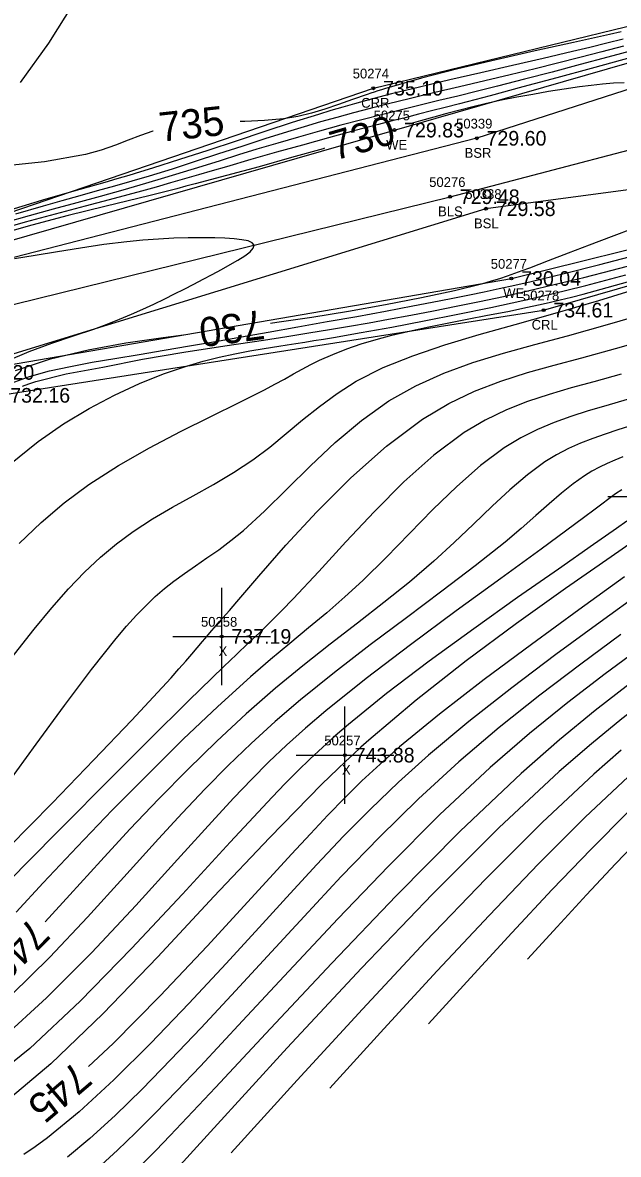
# Model space of a CAD drawing. Extents: x 1378535 to 1380697, y 997729 to 1000024.
# Drawn here: x 1379871.5 to 1379932.6, y 999094.4 to 999210.4 of the extents above; entities that cross this region are included whole.
import ezdxf

# ---------------------------------------------------------------- set-up
doc = ezdxf.new("R2010")
doc.units = 0
for name, color, linetype in [('RD_DTM_BkLn1', 7, 'Continuous'), ('RD_DTM_BkLn2', 7, 'Continuous'), ('RD_DTM_BkLn_txCode', 7, 'Continuous'), ('RD_DTM_Major1', 7, 'Continuous'), ('RD_DTM_Major1_Lbl', 7, 'Continuous'), ('RD_DTM_Minor1', 7, 'Continuous'), ('RD_EX_H2O', 7, 'Continuous'), ('RD_EX_H2O_txCode', 7, 'Continuous'), ('RD_EX_Misc', 7, 'Continuous'), ('RD_EX_Misc_txCode', 7, 'Continuous'), ('RD_EX_TX_H2O_ELEV', 7, 'Continuous'), ('RD_EX_TX_Misc_ELEV', 7, 'Continuous'), ('RD_SMD_Locator', 7, 'Continuous')]:
    doc.layers.add(name, color=color, linetype=linetype)

msp = doc.modelspace()

# ---------------------------------------------------------------- linework, layer by layer
at = {"layer": 'RD_DTM_BkLn1'}
msp.add_lwpolyline([(1379671.07, 998947.91), (1379694.88, 998967.78), (1379723.44, 999002.45), (1379771.26, 999073.04), (1379827.63, 999138.86), (1379861.25, 999179.2), (1379915.36, 999192.54), (1379973.26, 999207.68), (1380032.71, 999223.02), (1380054.7, 999270.26), (1380073.86, 999314.52)], dxfattribs=at)
at = {"layer": 'RD_DTM_BkLn2'}
for points in [[(1380068.12, 999316.65), (1380049.66, 999274.82), (1380028.51, 999225.03), (1379966.47, 999214.14), (1379918.1, 999198.53), (1379857.34, 999182.9), (1379822.3, 999142.39), (1379766.35, 999075.77), (1379728.07, 999017.43), (1379693.22, 998970.73), (1379663.89, 998950.12)], [(1380081.02, 999311.46), (1380061.41, 999264.14), (1380033.8, 999220.56), (1379978.16, 999199.19), (1379919.04, 999191.31), (1379864.05, 999174.44), (1379831.3, 999133.03), (1379774.74, 999068.75), (1379734.54, 999013.54), (1379699.54, 998964.07), (1379671.77, 998943.78)]]:
    msp.add_lwpolyline(points, dxfattribs=at)
at = {"layer": 'RD_DTM_Major1'}
for points in [[(1379932.91, 999209.44), (1379931.69, 999209.17), (1379928.02, 999208.36), (1379924.09, 999207.49), (1379920.07, 999206.57), (1379916.14, 999205.63), (1379912.43, 999204.68), (1379909.13, 999203.74), (1379908.73, 999203.62), (1379908.34, 999203.5), (1379907.96, 999203.38), (1379907.59, 999203.26), (1379907.23, 999203.14), (1379906.87, 999203.02), (1379905.35, 999202.49), (1379903.91, 999201.98), (1379902.53, 999201.51), (1379901.16, 999201.1), (1379899.76, 999200.76), (1379898.29, 999200.51), (1379896.35, 999200.34), (1379894.31, 999200.26), (1379893.84, 999200.25)], [(1379933.21, 999204.21), (1379932.11, 999204.16), (1379930.97, 999204.07), (1379929.81, 999203.94), (1379928.61, 999203.79), (1379927.04, 999203.56), (1379925.44, 999203.31), (1379923.83, 999203.03), (1379922.21, 999202.73), (1379920.63, 999202.42), (1379919.1, 999202.09), (1379917.7, 999201.76), (1379916.35, 999201.42), (1379915.02, 999201.07), (1379913.69, 999200.7), (1379912.34, 999200.32), (1379911.15, 999199.97)], [(1379884.93, 999199.27), (1379884.88, 999199.26), (1379883.64, 999198.81), (1379882.38, 999198.32), (1379881.06, 999197.81), (1379879.61, 999197.31), (1379877.99, 999196.87), (1379873.78, 999196.13), (1379868.88, 999195.59)], [(1379902.5, 999197.5), (1379902.35, 999197.45), (1379899.11, 999196.55), (1379895.79, 999195.62), (1379892.46, 999194.72), (1379889.25, 999193.86), (1379888.29, 999193.61), (1379887.34, 999193.36), (1379886.4, 999193.12), (1379885.45, 999192.88), (1379884.49, 999192.64), (1379883.51, 999192.4), (1379879.96, 999191.54), (1379876.22, 999190.63), (1379872.5, 999189.62), (1379868.72, 999188.57)], [(1379896.96, 999179.57), (1379897.62, 999179.67), (1379901.18, 999180.21), (1379904.94, 999180.82), (1379908.74, 999181.49), (1379912.42, 999182.2), (1379915.8, 999182.92), (1379918.72, 999183.66), (1379919.61, 999183.92), (1379920.45, 999184.17), (1379921.24, 999184.43), (1379922, 999184.7), (1379922.76, 999184.98), (1379923.54, 999185.27), (1379925.44, 999185.99), (1379927.49, 999186.78), (1379929.66, 999187.61), (1379931.92, 999188.47), (1379934.26, 999189.35)], [(1379870.34, 999145.19), (1379872.72, 999148.24), (1379874.53, 999150.42), (1379876.24, 999152.36), (1379877.89, 999154.08), (1379879.52, 999155.61), (1379881.17, 999156.99), (1379882.87, 999158.24), (1379884.86, 999159.53), (1379886.92, 999160.74), (1379889.02, 999161.9), (1379891.12, 999163.07), (1379893.17, 999164.29), (1379895.14, 999165.59), (1379896.88, 999166.89), (1379898.56, 999168.27), (1379900.24, 999169.67), (1379901.97, 999171.06), (1379903.79, 999172.39), (1379905.75, 999173.63), (1379908.51, 999175.03), (1379911.54, 999176.25), (1379914.82, 999177.37), (1379918.33, 999178.42), (1379922.02, 999179.46), (1379925.88, 999180.54), (1379930.61, 999181.92), (1379935.35, 999183.37)], [(1379870.82, 999174.72), (1379874.42, 999175.93), (1379878.25, 999176.86), (1379882.14, 999177.57), (1379885.97, 999178.13), (1379888.03, 999178.39)], [(1379934.18, 999169.15), (1379932.57, 999168.64), (1379931.26, 999168.22), (1379929.99, 999167.78), (1379928.73, 999167.29), (1379927.5, 999166.74), (1379926.28, 999166.11), (1379925.06, 999165.36), (1379923.29, 999164.06), (1379921.5, 999162.52), (1379919.66, 999160.82), (1379917.76, 999158.99), (1379915.78, 999157.1), (1379913.69, 999155.19), (1379911.19, 999153.06), (1379908.57, 999150.95), (1379905.86, 999148.84), (1379903.08, 999146.69), (1379900.28, 999144.48), (1379897.48, 999142.18), (1379894.45, 999139.54), (1379891.46, 999136.76), (1379888.48, 999133.86), (1379885.52, 999130.84), (1379882.55, 999127.72), (1379879.58, 999124.5), (1379876.4, 999121.01), (1379873.85, 999118.24)], [(1379959.93, 999159.36), (1379958.77, 999158.47), (1379954.16, 999154.93), (1379949.63, 999151.46), (1379945.31, 999148.21), (1379942.1, 999145.85), (1379939.03, 999143.61), (1379936.01, 999141.36), (1379932.98, 999139.03), (1379929.85, 999136.48), (1379926.55, 999133.64), (1379920.36, 999127.87), (1379913.56, 999121.09), (1379906.29, 999113.51), (1379898.66, 999105.33), (1379890.79, 999096.74), (1379882.8, 999087.96)], [(1379933.23, 999153.58), (1379928.56, 999150.21), (1379923.69, 999146.66), (1379918.85, 999143.06), (1379914.27, 999139.51), (1379910.19, 999136.16), (1379908.18, 999134.4), (1379906.33, 999132.68), (1379904.57, 999130.95), (1379902.83, 999129.16), (1379901.04, 999127.25), (1379899.12, 999125.16), (1379895.02, 999120.69), (1379890.46, 999115.75), (1379885.65, 999110.67), (1379880.83, 999105.79), (1379878.29, 999103.41)]]:
    msp.add_lwpolyline(points, dxfattribs=at)
at = {"layer": 'RD_DTM_Minor1'}
for points in [[(1379876.78, 999212.41), (1379874.19, 999208.27), (1379871.31, 999204.26)], [(1379933.1, 999208.67), (1379931.42, 999208.26), (1379929.7, 999207.84), (1379927.92, 999207.41), (1379924.91, 999206.71), (1379921.75, 999205.98), (1379918.53, 999205.25), (1379915.32, 999204.51), (1379912.23, 999203.78), (1379909.34, 999203.07), (1379908.05, 999202.74), (1379906.8, 999202.41), (1379905.58, 999202.07), (1379904.36, 999201.73), (1379903.14, 999201.37), (1379901.89, 999200.98), (1379899.19, 999200.13), (1379896.36, 999199.21), (1379893.45, 999198.25), (1379890.52, 999197.28), (1379887.64, 999196.34), (1379884.87, 999195.46), (1379883.64, 999195.08), (1379882.43, 999194.72), (1379881.22, 999194.37), (1379879.99, 999194.01), (1379877.4, 999193.27), (1379873.94, 999192.28), (1379870.23, 999191.16)], [(1379936.52, 999207.52), (1379929.83, 999205.69), (1379926.31, 999204.74), (1379922.83, 999203.79), (1379919.46, 999202.89), (1379916.33, 999202.07), (1379914.87, 999201.69), (1379913.47, 999201.33), (1379912.11, 999200.99), (1379910.76, 999200.64), (1379909.41, 999200.3), (1379908.03, 999199.94), (1379905.51, 999199.28), (1379902.89, 999198.57), (1379900.22, 999197.84), (1379897.56, 999197.09), (1379894.95, 999196.35), (1379892.44, 999195.62), (1379890.98, 999195.2), (1379889.56, 999194.78), (1379888.14, 999194.36), (1379886.72, 999193.95), (1379885.25, 999193.53), (1379883.73, 999193.1), (1379880.93, 999192.35), (1379877.96, 999191.56), (1379874.89, 999190.75), (1379871.81, 999189.93), (1379868.8, 999189.09)], [(1379934.34, 999207.6), (1379931.54, 999206.85), (1379928.69, 999206.09), (1379925.82, 999205.32), (1379922.98, 999204.58), (1379920.22, 999203.87), (1379918.17, 999203.35), (1379916.17, 999202.86), (1379914.22, 999202.39), (1379912.29, 999201.92), (1379910.38, 999201.46), (1379908.47, 999200.98), (1379906.32, 999200.43), (1379904.16, 999199.86), (1379901.99, 999199.27), (1379899.84, 999198.66), (1379897.69, 999198.04), (1379895.57, 999197.4), (1379893.67, 999196.82), (1379891.79, 999196.23), (1379889.9, 999195.64), (1379888.01, 999195.05), (1379886.09, 999194.46), (1379884.13, 999193.88), (1379881.83, 999193.22), (1379879.48, 999192.57), (1379877.09, 999191.91), (1379874.67, 999191.26), (1379872.23, 999190.59), (1379869.78, 999189.9)], [(1379933.15, 999207.97), (1379930.91, 999207.39), (1379928.66, 999206.8), (1379926.38, 999206.22), (1379924.07, 999205.64), (1379921.51, 999205.02), (1379918.92, 999204.4), (1379916.34, 999203.8), (1379913.8, 999203.21), (1379911.31, 999202.62), (1379908.91, 999202.03), (1379907.16, 999201.58), (1379905.45, 999201.13), (1379903.76, 999200.67), (1379902.09, 999200.2), (1379900.4, 999199.7), (1379898.69, 999199.18), (1379896.39, 999198.46), (1379894.03, 999197.7), (1379891.64, 999196.92), (1379889.24, 999196.14), (1379886.86, 999195.38), (1379884.52, 999194.66), (1379882.73, 999194.13), (1379880.97, 999193.62), (1379879.2, 999193.13), (1379877.41, 999192.63), (1379875.56, 999192.12), (1379873.65, 999191.59), (1379870.83, 999190.75)], [(1379869.88, 999175.68), (1379872.21, 999176.67), (1379874.53, 999177.52), (1379876.76, 999178.27), (1379878.85, 999178.98), (1379880.21, 999179.48), (1379881.49, 999179.98), (1379882.7, 999180.49), (1379883.86, 999181.01), (1379885, 999181.54), (1379886.11, 999182.09), (1379887.11, 999182.58), (1379888.1, 999183.07), (1379889.08, 999183.58), (1379890.04, 999184.08), (1379890.99, 999184.58), (1379891.92, 999185.08), (1379892.81, 999185.58), (1379893.62, 999186.05), (1379894.32, 999186.5), (1379894.86, 999186.91), (1379895.19, 999187.28), (1379895.28, 999187.59), (1379895.09, 999187.83), (1379894.67, 999188.01), (1379894.03, 999188.14), (1379893.23, 999188.23), (1379892.29, 999188.29), (1379891.24, 999188.32), (1379889.92, 999188.34), (1379888.52, 999188.32), (1379887.04, 999188.28), (1379885.49, 999188.2), (1379883.88, 999188.08), (1379882.22, 999187.92), (1379879.86, 999187.63), (1379877.47, 999187.28), (1379875.12, 999186.9), (1379872.85, 999186.52), (1379870.73, 999186.16)], [(1379870.38, 999173.44), (1379872.26, 999174.13), (1379874.29, 999174.69), (1379876.44, 999175.16), (1379878.68, 999175.58), (1379880.99, 999175.97), (1379883.5, 999176.39), (1379886.06, 999176.83), (1379888.66, 999177.27), (1379891.31, 999177.72), (1379893.99, 999178.19), (1379896.7, 999178.66), (1379899.74, 999179.2), (1379902.78, 999179.74), (1379905.79, 999180.28), (1379908.73, 999180.82), (1379911.56, 999181.35), (1379914.25, 999181.86), (1379915.82, 999182.17), (1379917.35, 999182.48), (1379918.87, 999182.79), (1379920.4, 999183.12), (1379921.99, 999183.48), (1379923.66, 999183.86), (1379927.06, 999184.68), (1379930.71, 999185.6), (1379934.5, 999186.57)], [(1379871.53, 999173.14), (1379872.2, 999173.38), (1379872.91, 999173.61), (1379876.02, 999174.38), (1379879.77, 999175.09), (1379883.85, 999175.9), (1379888.06, 999176.62), (1379892.27, 999177.25), (1379896.25, 999177.85), (1379898.63, 999178.22), (1379900.87, 999178.58), (1379903, 999178.93), (1379905.05, 999179.28), (1379907.06, 999179.63), (1379909.05, 999179.99), (1379911.34, 999180.41), (1379913.65, 999180.86), (1379916, 999181.32), (1379918.39, 999181.81), (1379920.83, 999182.33), (1379923.32, 999182.89), (1379926.18, 999183.57), (1379929.07, 999184.28), (1379931.98, 999185.02), (1379934.86, 999185.78)], [(1379870.15, 999165.03), (1379873.15, 999167.45), (1379875.75, 999169.26), (1379878.37, 999170.85), (1379880.97, 999172.22), (1379883.52, 999173.39), (1379885.99, 999174.38), (1379888.33, 999175.18), (1379890.06, 999175.68), (1379891.71, 999176.1), (1379893.29, 999176.45), (1379894.83, 999176.74), (1379896.32, 999177), (1379897.8, 999177.23), (1379898.68, 999177.37), (1379899.56, 999177.51), (1379900.47, 999177.65), (1379901.4, 999177.8), (1379902.39, 999177.96), (1379903.42, 999178.13), (1379906.26, 999178.62), (1379909.39, 999179.19), (1379912.72, 999179.82), (1379916.14, 999180.49), (1379919.54, 999181.19), (1379922.82, 999181.9), (1379925.06, 999182.41), (1379927.2, 999182.93), (1379929.28, 999183.45), (1379931.34, 999183.99), (1379933.39, 999184.55)], [(1379871.21, 999157.02), (1379873.44, 999159.15), (1379875.8, 999161.16), (1379878.33, 999163.05), (1379881.37, 999165.01), (1379884.54, 999166.82), (1379887.74, 999168.49), (1379890.84, 999170.03), (1379893.75, 999171.45), (1379896.35, 999172.76), (1379897.4, 999173.32), (1379898.38, 999173.86), (1379899.31, 999174.38), (1379900.21, 999174.87), (1379901.09, 999175.34), (1379901.98, 999175.78), (1379903.35, 999176.39), (1379904.77, 999176.95), (1379906.25, 999177.45), (1379907.78, 999177.91), (1379909.38, 999178.34), (1379911.03, 999178.74), (1379913.01, 999179.17), (1379915.05, 999179.59), (1379917.12, 999179.99), (1379919.2, 999180.39), (1379921.27, 999180.79), (1379923.3, 999181.21), (1379924.42, 999181.45), (1379925.53, 999181.71), (1379926.65, 999181.98), (1379927.8, 999182.26), (1379928.99, 999182.57), (1379930.24, 999182.9), (1379933.54, 999183.82)], [(1379869.97, 999132.35), (1379872.93, 999136.44), (1379875.85, 999140.42), (1379878.61, 999144.1), (1379881.13, 999147.27), (1379882.21, 999148.53), (1379883.22, 999149.65), (1379884.2, 999150.66), (1379885.15, 999151.56), (1379886.1, 999152.39), (1379887.05, 999153.15), (1379888.15, 999153.95), (1379889.28, 999154.73), (1379890.44, 999155.53), (1379891.65, 999156.37), (1379892.89, 999157.3), (1379894.18, 999158.35), (1379896.34, 999160.33), (1379898.63, 999162.58), (1379901.04, 999164.96), (1379903.59, 999167.36), (1379906.27, 999169.62), (1379909.1, 999171.63), (1379911.84, 999173.18), (1379914.71, 999174.46), (1379917.7, 999175.54), (1379920.82, 999176.5), (1379924.05, 999177.4), (1379927.41, 999178.3), (1379931.5, 999179.45), (1379935.63, 999180.66)], [(1379870.14, 999125.9), (1379874.58, 999130.41), (1379878.86, 999134.83), (1379882.71, 999138.87), (1379885.85, 999142.25), (1379886.76, 999143.25), (1379887.56, 999144.15), (1379888.26, 999144.96), (1379888.89, 999145.68), (1379889.99, 999146.97), (1379890.23, 999147.25), (1379890.94, 999148.08), (1379891.19, 999148.37), (1379891.74, 999149), (1379892.74, 999150.14), (1379893.51, 999151.03), (1379895.77, 999153.66), (1379898.54, 999156.82), (1379901.71, 999160.26), (1379905.18, 999163.73), (1379908.83, 999166.98), (1379912.54, 999169.75), (1379915.22, 999171.34), (1379917.88, 999172.61), (1379920.56, 999173.65), (1379923.28, 999174.52), (1379926.04, 999175.29), (1379928.87, 999176.04), (1379932.31, 999176.98), (1379935.8, 999177.97)], [(1379932.89, 999174.35), (1379930.09, 999173.58), (1379927.78, 999172.95), (1379925.53, 999172.29), (1379923.31, 999171.56), (1379921.13, 999170.7), (1379918.97, 999169.65), (1379916.82, 999168.37), (1379913.71, 999166.05), (1379910.62, 999163.31), (1379907.61, 999160.29), (1379904.69, 999157.18), (1379901.9, 999154.14), (1379899.28, 999151.33), (1379898.13, 999150.14), (1379896.99, 999149.01), (1379895.85, 999147.9), (1379894.68, 999146.78), (1379893.46, 999145.62), (1379892.17, 999144.39), (1379888.55, 999140.87), (1379884.49, 999136.87), (1379880.2, 999132.59), (1379875.86, 999128.21), (1379871.64, 999123.93), (1379867.74, 999119.92)], [(1379933.5, 999171.75), (1379931.31, 999171.11), (1379929.51, 999170.59), (1379927.75, 999170.03), (1379926.02, 999169.41), (1379924.31, 999168.69), (1379922.61, 999167.84), (1379920.92, 999166.82), (1379918.48, 999164.99), (1379916.04, 999162.85), (1379913.61, 999160.48), (1379911.19, 999158.02), (1379908.8, 999155.56), (1379906.42, 999153.22), (1379904.58, 999151.53), (1379902.73, 999149.92), (1379900.86, 999148.35), (1379898.95, 999146.77), (1379896.97, 999145.11), (1379894.9, 999143.33), (1379891.55, 999140.3), (1379888.02, 999136.95), (1379884.4, 999133.38), (1379880.74, 999129.67), (1379877.14, 999125.93), (1379873.66, 999122.23), (1379870.9, 999119.24)], [(1379933.08, 999165.89), (1379932.26, 999165.56), (1379931.47, 999165.22), (1379930.68, 999164.84), (1379929.9, 999164.42), (1379929.13, 999163.94), (1379927.98, 999163.11), (1379926.78, 999162.15), (1379925.52, 999161.06), (1379924.15, 999159.86), (1379922.65, 999158.55), (1379921, 999157.16), (1379917.93, 999154.72), (1379914.52, 999152.12), (1379910.89, 999149.4), (1379907.17, 999146.62), (1379903.51, 999143.8), (1379900.03, 999141), (1379897.42, 999138.77), (1379894.97, 999136.53), (1379892.6, 999134.25), (1379890.27, 999131.88), (1379887.91, 999129.39), (1379885.46, 999126.73), (1379881.93, 999122.82), (1379878.2, 999118.72), (1379874.34, 999114.63), (1379870.41, 999110.75)], [(1379932.97, 999162.52), (1379932.33, 999162.09), (1379931.65, 999161.6), (1379930.91, 999161.05), (1379930.09, 999160.43), (1379929.17, 999159.73), (1379928.13, 999158.95), (1379924.7, 999156.43), (1379920.56, 999153.42), (1379916, 999150.1), (1379911.3, 999146.63), (1379906.76, 999143.17), (1379902.64, 999139.87), (1379900.54, 999138.08), (1379898.61, 999136.35), (1379896.79, 999134.62), (1379895, 999132.84), (1379893.19, 999130.94), (1379891.28, 999128.88), (1379887.41, 999124.62), (1379883.14, 999119.93), (1379878.63, 999115.11), (1379874.01, 999110.47), (1379869.44, 999106.3)], [(1379933.49, 999159.31), (1379932.42, 999158.56), (1379931.29, 999157.77), (1379930.06, 999156.91), (1379926.46, 999154.39), (1379922.28, 999151.46), (1379917.78, 999148.26), (1379913.23, 999144.94), (1379908.86, 999141.63), (1379904.95, 999138.47), (1379903.57, 999137.29), (1379902.27, 999136.12), (1379901.01, 999134.94), (1379899.75, 999133.72), (1379898.47, 999132.43), (1379897.13, 999131.03), (1379892.81, 999126.39), (1379887.93, 999121.08), (1379882.72, 999115.52), (1379877.43, 999110.1), (1379872.27, 999105.26), (1379867.48, 999101.39)], [(1379936.05, 999158.54), (1379931.87, 999155.65), (1379927.18, 999152.38), (1379922.16, 999148.8), (1379917, 999144.98), (1379911.9, 999140.97), (1379907.04, 999136.86), (1379906.23, 999136.13), (1379905.43, 999135.4), (1379904.63, 999134.66), (1379903.84, 999133.91), (1379903.04, 999133.14), (1379902.23, 999132.35), (1379896.84, 999126.85), (1379891.16, 999120.82), (1379885.4, 999114.67), (1379879.76, 999108.82), (1379874.44, 999103.68), (1379869.65, 999099.66)], [(1379935.08, 999152.08), (1379930.73, 999148.93), (1379926.21, 999145.63), (1379921.68, 999142.23), (1379917.28, 999138.77), (1379913.14, 999135.32), (1379910.07, 999132.56), (1379907.19, 999129.8), (1379904.44, 999127.01), (1379901.72, 999124.13), (1379898.98, 999121.15), (1379896.12, 999118.02), (1379892.42, 999113.98), (1379888.57, 999109.86), (1379884.69, 999105.82), (1379880.91, 999102.06), (1379877.34, 999098.76), (1379874.11, 999096.1), (1379872.84, 999095.18), (1379871.66, 999094.39)], [(1379932.88, 999147.68), (1379928.75, 999144.65), (1379924.56, 999141.48), (1379920.38, 999138.15), (1379916.26, 999134.65), (1379912.14, 999130.86), (1379908.12, 999126.92), (1379904.21, 999122.88), (1379900.39, 999118.8), (1379896.65, 999114.74), (1379892.97, 999110.73), (1379889.82, 999107.35), (1379886.74, 999104.12), (1379883.8, 999101.11), (1379881.02, 999098.4), (1379878.45, 999096.05), (1379876.14, 999094.12)], [(1379935.01, 999146.42), (1379931.26, 999143.65), (1379927.42, 999140.71), (1379923.49, 999137.53), (1379919.46, 999134.04), (1379914.28, 999129.19), (1379909.04, 999123.96), (1379903.85, 999118.55), (1379898.83, 999113.19), (1379894.1, 999108.09), (1379889.78, 999103.46), (1379887.37, 999100.92), (1379885.15, 999098.64), (1379883.12, 999096.62), (1379881.28, 999094.85), (1379879.63, 999093.34)], [(1379933.73, 999142.61), (1379930.23, 999139.9), (1379926.56, 999136.88), (1379922.66, 999133.45), (1379916.41, 999127.52), (1379909.83, 999120.89), (1379903.23, 999114), (1379896.96, 999107.32), (1379891.33, 999101.28), (1379886.68, 999096.34), (1379885.21, 999094.81), (1379883.91, 999093.5)], [(1379932.9, 999135.82), (1379930.08, 999133.37), (1379924.81, 999128.43), (1379919.03, 999122.66), (1379912.85, 999116.22), (1379906.37, 999109.28), (1379899.7, 999102.01), (1379892.92, 999094.57)], [(1379933.61, 999133.09), (1379929.22, 999128.97), (1379924.44, 999124.2), (1379919.36, 999118.9), (1379914.05, 999113.21), (1379908.58, 999107.27), (1379903.04, 999101.19)], [(1379933.59, 999129.48), (1379929.81, 999125.7), (1379925.82, 999121.55), (1379921.69, 999117.12), (1379917.45, 999112.5), (1379913.16, 999107.8)], [(1379935.23, 999127.19), (1379932.33, 999124.18), (1379929.36, 999121.01), (1379926.33, 999117.74), (1379923.28, 999114.41)]]:
    msp.add_lwpolyline(points, dxfattribs=at)
at = {"layer": 'RD_EX_H2O'}
for points in [[(1379907.5, 999203.66), (1379965.64, 999217.84), (1380018.28, 999243.76), (1380039.83, 999284.76), (1380064.22, 999323.66)], [(1379663.75, 998950.52), (1379692.38, 998971.29), (1379719.04, 999005.74), (1379767.05, 999077.47), (1379820.32, 999142.06), (1379856.78, 999184.17), (1379909.65, 999199.37), (1379968.41, 999216.31), (1380029.43, 999227.41), (1380049.41, 999276.13), (1380067, 999316.44)], [(1379671.83, 998943.2), (1379700.96, 998962.76), (1379729.37, 998999.6), (1379746.58, 999025.23), (1379775.66, 999068.7), (1379833.36, 999132.97), (1379865.6, 999174.54), (1379921.65, 999184.16), (1379977.93, 999198.09), (1380034.4, 999218.74), (1380062.36, 999262.9), (1380081.88, 999311.7)], [(1379924.95, 999180.92), (1379977.78, 999196.14), (1380036.52, 999215.55), (1380064.84, 999260.96), (1380085.96, 999309.48)], [(1379691.17, 998972.81), (1379715.49, 999007.82), (1379758.48, 999085.15), (1379818.07, 999143.33), (1379854.66, 999185.61), (1379907.5, 999203.66)], [(1379702.56, 998961.21), (1379714.92, 998970.84), (1379740.26, 998989.57), (1379744.32, 999002.65), (1379747.4, 999008), (1379748.7, 999008.83), (1379750.23, 999010.44), (1379755.46, 999017.17), (1379756.7, 999019.63), (1379779.04, 999063.15), (1379837.23, 999126.79), (1379869.28, 999172.19), (1379924.95, 999180.92)]]:
    msp.add_lwpolyline(points, dxfattribs=at)
at = {"layer": 'RD_EX_Misc'}
for p, q in [((1379931.53, 999161.82), (1379941.53, 999161.82)), ((1379891.95, 999142.48), (1379891.95, 999152.48)), ((1379886.95, 999147.48), (1379896.95, 999147.48)), ((1379904.59, 999130.32), (1379904.59, 999140.32)), ((1379899.59, 999135.32), (1379909.59, 999135.32))]:
    msp.add_line(p, q, dxfattribs=at)
at = {"layer": 'RD_SMD_Locator'}
for centre in [(1379907.5, 999203.66), (1379909.65, 999199.37), (1379918.1, 999198.53), (1379915.36, 999192.54), (1379919.04, 999191.31), (1379921.65, 999184.16), (1379924.95, 999180.92), (1379891.95, 999147.48), (1379904.59, 999135.32)]:
    msp.add_circle(centre, 0.15, dxfattribs=at)

# ---------------------------------------------------------------- texts
at = {"layer": 'RD_DTM_BkLn_txCode'}
for s, p in [('50339', (1379915.98, 999199.53)), ('BSR', (1379916.85, 999196.53)), ('50276', (1379913.22, 999193.54)), ('50338', (1379916.92, 999192.31)), ('BLS', (1379914.13, 999190.54)), ('BSL', (1379917.81, 999189.31))]:
    msp.add_text(s, height=1, dxfattribs=at).set_placement(p)
at = {"layer": 'RD_DTM_Major1_Lbl'}
for s, rotation, p in [('735', 6.2756, (1379885.69, 999198.16)), ('730', 15.9705, (1379903.54, 999196.23)), ('730', 187.5292, (1379896.12, 999180.96)), ('740', 225.4786, (1379872.41, 999118.81)), ('745', 220.3649, (1379876.94, 999104.07))]:
    msp.add_text(s, height=3, rotation=rotation, dxfattribs=at).set_placement(p)
at = {"layer": 'RD_EX_H2O_txCode'}
for s, p in [('50274', (1379905.38, 999204.66)), ('CRR', (1379906.25, 999201.66)), ('50275', (1379907.53, 999200.37)), ('WE', (1379908.81, 999197.37)), ('50277', (1379919.53, 999185.16)), ('WE', (1379920.81, 999182.16)), ('50278', (1379922.83, 999181.92)), ('CRL', (1379923.72, 999178.92))]:
    msp.add_text(s, height=1, dxfattribs=at).set_placement(p)
at = {"layer": 'RD_EX_Misc_txCode'}
for s, p in [('50258', (1379889.83, 999148.48)), ('X', (1379891.63, 999145.48)), ('50257', (1379902.47, 999136.32)), ('X', (1379904.28, 999133.32))]:
    msp.add_text(s, height=1, dxfattribs=at).set_placement(p)
at = {"layer": 'RD_EX_TX_H2O_ELEV'}
for s, p in [('735.10', (1379908.5, 999202.91)), ('729.83', (1379910.65, 999198.62)), ('730.04', (1379922.65, 999183.41)), ('734.61', (1379925.95, 999180.17)), ('729.20', (1379866.6, 999173.79)), ('732.16', (1379870.28, 999171.44))]:
    msp.add_text(s, height=1.5, dxfattribs=at).set_placement(p)
at = {"layer": 'RD_EX_TX_Misc_ELEV'}
for s, p in [('729.60', (1379919.1, 999197.78)), ('729.48', (1379916.36, 999191.79)), ('729.58', (1379920.04, 999190.56)), ('737.19', (1379892.95, 999146.73)), ('743.88', (1379905.59, 999134.57))]:
    msp.add_text(s, height=1.5, dxfattribs=at).set_placement(p)

doc.saveas('drawing.dxf')
